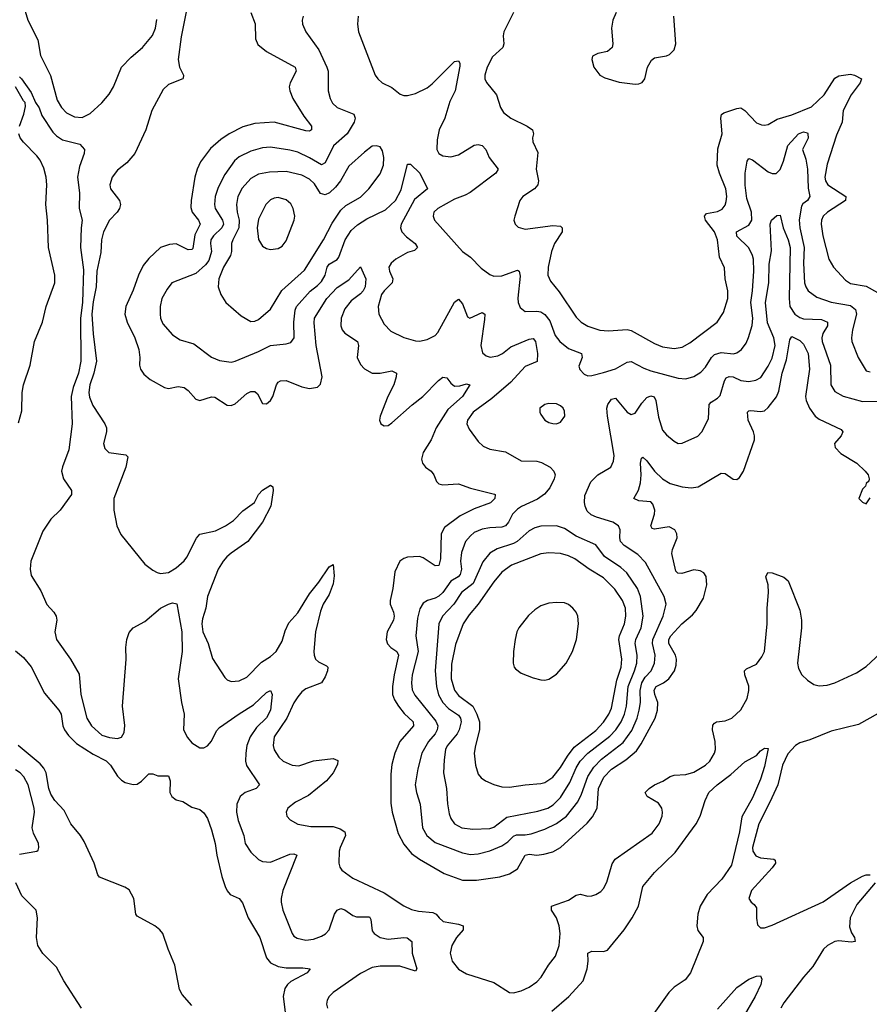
# Model space of a CAD drawing. Header units: inches. Extents: x 1550315 to 1685896, y 510706 to 640504.
# Tile 350 of 452: x 1631031 to 1635365, y 611870 to 616892. Entities that reach past the tile are written whole.
import ezdxf

# ---------------------------------------------------------------- set-up
doc = ezdxf.new("R2010")
doc.units = ezdxf.units.IN
doc.header["$MEASUREMENT"] = 0
doc.layers.add('B6631', color=7, linetype='Continuous')

msp = doc.modelspace()

# ---------------------------------------------------------------- linework, layer by layer
at = {"layer": 'B6631', "color": 5}
for points, elevation in [([(1631031.3, 617030), (1631072.7, 616890), (1631124.2, 616790), (1631137.4, 616710), (1631187.9, 616607.9), (1631222.7, 616482.7), (1631244, 616444), (1631270, 616417.1), (1631310, 616397.3), (1631350, 616394.1), (1631390, 616413.4), (1631450, 616469), (1631486.7, 616513.3), (1631510.3, 616550), (1631549.9, 616650.1), (1631599.4, 616700.6), (1631658.4, 616750), (1631707.9, 616812.1), (1631723.7, 616850), (1631730, 616894)], 580), ([(1631884.2, 616950), (1631855, 616805), (1631839.6, 616690), (1631845.9, 616650), (1631866.2, 616610), (1631865.1, 616594.9), (1631863.1, 616590), (1631790, 616561.8), (1631763.3, 616536.7), (1631704.8, 616430), (1631675, 616330), (1631617.8, 616210), (1631577, 616163), (1631530, 616124.2), (1631502.8, 616090), (1631491.4, 616050), (1631494.6, 616030), (1631540.4, 615970), (1631545.7, 615950), (1631540.2, 615930), (1631527.6, 615910), (1631490, 615869.8), (1631458.9, 615810), (1631449, 615770), (1631445.5, 615705.5), (1631425.1, 615610), (1631421.9, 615530), (1631406.4, 615453.6), (1631399.2, 615390), (1631405.5, 615290), (1631422.2, 615150), (1631409.3, 615090), (1631389.5, 615029.5), (1631384.2, 614990), (1631387.5, 614967.5), (1631404.1, 614924.1), (1631465.6, 614830), (1631473.8, 614810), (1631474.2, 614790), (1631458.9, 614730), (1631465.3, 614705.3), (1631485.3, 614685.3), (1631572.8, 614672.7), (1631582, 614662), (1631572.7, 614610), (1631511.9, 614450), (1631511, 614390), (1631526, 614310), (1631546.9, 614266.9), (1631670, 614115.3), (1631710, 614084.2), (1631732.4, 614072.4), (1631750, 614067.7), (1631790, 614072.4), (1631830, 614095.9), (1631870, 614131.5), (1631883.5, 614150), (1631932.6, 614247.4), (1631950, 614267.4), (1632030, 614284.1), (1632081.6, 614310), (1632121.7, 614338.3), (1632170, 614387.6), (1632229.7, 614430), (1632249.8, 614470.2), (1632270, 614493.1), (1632310, 614518), (1632322.8, 614510), (1632323.7, 614490), (1632311.6, 614410), (1632270.1, 614330), (1632195.2, 614230), (1632109.2, 614170.8), (1632088.3, 614151.7), (1632069.1, 614130), (1632044.3, 614090), (1631989.6, 613950), (1631980.9, 613890), (1631964.2, 613835.8), (1631961.1, 613810), (1631964.8, 613770), (1631991.8, 613710), (1632014, 613634), (1632077.3, 613537.3), (1632090, 613524.4), (1632110, 613515.8), (1632150, 613518.9), (1632190, 613538.3), (1632264.7, 613615.3), (1632310, 613644.3), (1632339.2, 613670), (1632370, 613722.8), (1632384.7, 613775.3), (1632404.4, 613815.6), (1632450, 613867.2), (1632510, 613963.2), (1632557.2, 614022.8), (1632610, 614100.9), (1632630, 614113.4), (1632634.8, 614054.8), (1632630, 614014), (1632610, 613961), (1632579.5, 613910), (1632565, 613875), (1632540.6, 613770), (1632530.9, 613670), (1632532.6, 613650), (1632540.7, 613630), (1632556.2, 613616.2), (1632596.7, 613596.7), (1632602.3, 613590), (1632600.7, 613570), (1632590, 613540.7), (1632570.8, 613509.2), (1632490, 613478.7), (1632470, 613463.5), (1632450, 613438.5), (1632430, 613408.2), (1632394, 613330), (1632330, 613233.3), (1632323.8, 613190), (1632330, 613168.2), (1632353.4, 613130), (1632375.8, 613110), (1632420.7, 613090), (1632454.4, 613085.6), (1632530, 613111.1), (1632630, 613123.1), (1632653.6, 613113.6), (1632653, 613093), (1632630.2, 613050), (1632596.2, 613010), (1632504.8, 612935.2), (1632438.9, 612901.1), (1632398.4, 612870), (1632390.4, 612850), (1632394.4, 612830), (1632410.4, 612810), (1632450, 612788), (1632517, 612777), (1632630, 612776.2), (1632665.5, 612765.5), (1632689, 612750), (1632693.2, 612730), (1632665.6, 612670), (1632661.1, 612650), (1632659, 612590), (1632664.2, 612570), (1632674.3, 612554.3), (1632730, 612512.2), (1632890, 612437.8), (1632990, 612372.7), (1633030, 612353.1), (1633064.7, 612344.7), (1633138, 612338), (1633155.9, 612330), (1633170.2, 612310), (1633191.7, 612291.7), (1633270, 612278.1), (1633293.4, 612270), (1633293, 612250), (1633260.2, 612210), (1633235.9, 612170), (1633226.9, 612130), (1633236.5, 612090), (1633269.5, 612049.5), (1633310, 612025.6), (1633450, 611980.2), (1633530.3, 611930.3), (1633550, 611928.9), (1633590, 611939.1), (1633630, 611957.3), (1633670, 611983.6), (1633692, 612008), (1633728.6, 612070), (1633765.2, 612114.8), (1633783.4, 612170), (1633788, 612230), (1633783.2, 612270), (1633769.2, 612310), (1633744.1, 612350), (1633744.2, 612370), (1633830, 612400.2), (1633870, 612426), (1633890, 612430.9), (1633930, 612421.8), (1633950, 612422.8), (1633970.8, 612429.2), (1633995.7, 612444.3), (1634010, 612460.4), (1634026.8, 612493.2), (1634053.3, 612586.7), (1634069, 612610), (1634257.6, 612742.4), (1634293.5, 612790), (1634308.6, 612830), (1634310.8, 612850), (1634306.6, 612870), (1634290, 612895.1), (1634231.5, 612930), (1634222.6, 612950), (1634241.4, 612970), (1634269.8, 612990), (1634312.6, 613007.4), (1634350, 613031), (1634370, 613037.7), (1634430, 613042.2), (1634470, 613053.8), (1634530, 613089.1), (1634552.1, 613110), (1634575, 613150), (1634580.3, 613170), (1634579.4, 613210), (1634565, 613270), (1634567.2, 613292.8), (1634575.5, 613304.5), (1634586, 613310), (1634630, 613315.8), (1634664.7, 613330), (1634710, 613372.6), (1634741.7, 613430), (1634751.2, 613470), (1634750, 613492), (1634729.8, 613550), (1634729, 613571), (1634739.5, 613580.5), (1634790, 613604.4), (1634817.7, 613642.3), (1634831.1, 613670), (1634845, 613810), (1634844.2, 613890), (1634851.5, 613970), (1634849.9, 614010), (1634837.5, 614050), (1634846.9, 614073.1), (1634870, 614070.7), (1634930, 614048.1), (1634951.6, 614030), (1635010, 613879.5), (1635019.4, 613830), (1635020.1, 613790), (1634998.6, 613610), (1635003.3, 613583.3), (1635020.7, 613550), (1635050, 613522.8), (1635081.8, 613501.8), (1635110, 613494), (1635150, 613496.8), (1635190, 613509.6), (1635299.4, 613560.6), (1635350, 613592.5), (1635420.6, 613659.4)], 580), ([(1632210.3, 616930), (1632232.2, 616872.2), (1632234.1, 616794.1), (1632245.9, 616765.9), (1632290.1, 616730.1), (1632436.5, 616650), (1632441.2, 616630), (1632411.1, 616570), (1632406, 616550), (1632409.2, 616530), (1632425.2, 616490), (1632480.8, 616400.8), (1632519.6, 616350), (1632519.5, 616330), (1632510, 616324.2), (1632490, 616326), (1632330, 616370.5), (1632230, 616362.7), (1632170, 616345.6), (1632098.9, 616310), (1632058, 616282), (1632004.6, 616235.4), (1631953.4, 616166.6), (1631936.5, 616130), (1631925.4, 616090), (1631905.3, 615970), (1631905, 615935), (1631911.3, 615910), (1631943.2, 615870), (1631951.7, 615850), (1631924.2, 615795.8), (1631914.4, 615725.6), (1631910, 615719.7), (1631890, 615718.3), (1631830, 615749.8), (1631794.5, 615745.5), (1631750.1, 615729.9), (1631690, 615674.2), (1631661.2, 615638.8), (1631636.6, 615590), (1631610, 615513), (1631572.5, 615430), (1631567.2, 615390), (1631578.8, 615350), (1631619.3, 615270), (1631638.2, 615210), (1631644.1, 615170), (1631642.3, 615130), (1631647.2, 615110), (1631664.1, 615084.1), (1631696.7, 615056.7), (1631770, 615016), (1631790, 615010.3), (1631838.9, 615021.1), (1631870, 615015.5), (1631890, 615000.2), (1631930, 614956.5), (1631950, 614950.1), (1632010, 614968.1), (1632026.1, 614966.1), (1632090, 614925.4), (1632110, 614923.8), (1632130, 614932.1), (1632190, 614985.5), (1632210, 614995.3), (1632230, 614995.3), (1632243.4, 614983.4), (1632270, 614934), (1632290, 614933), (1632311.2, 614950), (1632322, 614970), (1632340.4, 615030), (1632350, 615043.7), (1632360.9, 615050), (1632390, 615051.8), (1632470, 615020.3), (1632510, 615011.8), (1632550, 615017.6), (1632566.3, 615033.7), (1632574.3, 615070), (1632543.8, 615230), (1632533.2, 615346.8), (1632535.3, 615370), (1632597.9, 615470), (1632650, 615526.4), (1632710, 615566), (1632770, 615631.3), (1632797, 615570), (1632793.7, 615530), (1632784, 615510), (1632770, 615494.7), (1632722.2, 615457.8), (1632690, 615418.2), (1632670.6, 615370), (1632668.7, 615330), (1632676.6, 615310), (1632690, 615292.9), (1632754.2, 615250), (1632759.4, 615230), (1632752.4, 615170), (1632770, 615132.8), (1632790, 615112.2), (1632830, 615089.4), (1632870, 615088.8), (1632930, 615101.5), (1632953.2, 615090), (1632952.4, 615070), (1632939.8, 615030), (1632909.3, 614970), (1632870.3, 614870), (1632866.3, 614850), (1632874, 614830), (1632890, 614820.4), (1632910, 614823.1), (1632930, 614836.5), (1633032.4, 614927.6), (1633088.3, 614970), (1633167.8, 615052.2), (1633190, 615068.9), (1633210, 615064.9), (1633230, 615038), (1633250, 615023.2), (1633275.7, 615024.3), (1633310, 615035.3), (1633326.8, 615030), (1633289.3, 614970), (1633215.7, 614904.4), (1633155.1, 614810), (1633130.7, 614749.3), (1633090, 614684.5), (1633081.6, 614650), (1633085.3, 614630), (1633101.6, 614610), (1633130.4, 614590), (1633143.7, 614570), (1633156.7, 614536.7), (1633170, 614524.4), (1633190, 614518.9), (1633270, 614524.1), (1633330, 614502.5), (1633452.6, 614472.6), (1633456.3, 614470), (1633455.6, 614450), (1633432.7, 614427.3), (1633350, 614397.9), (1633278.6, 614361.4), (1633198.4, 614301.6), (1633181.3, 614270), (1633178.3, 614141.7), (1633170, 614108.4), (1633150, 614106), (1633090, 614146.8), (1633070, 614153.8), (1633010.2, 614149.8), (1632990, 614144.2), (1632970.5, 614130), (1632944.8, 614075.2), (1632934.7, 613990), (1632920.6, 613930), (1632920.2, 613910), (1632938, 613870), (1632941.9, 613850), (1632938.3, 613830), (1632905.6, 613770), (1632901.1, 613730), (1632907.9, 613707.9), (1632923.6, 613690), (1632954.2, 613670), (1632963.5, 613650), (1632940.8, 613550), (1632932.8, 613490), (1632933.5, 613450), (1632942.7, 613422.7), (1632962.9, 613390), (1632992.9, 613352.9), (1633038.1, 613310), (1633040.5, 613290), (1632970.8, 613210), (1632944.1, 613150), (1632930, 613092.7), (1632923.6, 613043.6), (1632924.9, 612895.1), (1632931, 612849), (1632961.5, 612741.5), (1632990, 612686.2), (1633030, 612638.6), (1633070, 612610.1), (1633196.4, 612536.4), (1633290, 612503.5), (1633362, 612502), (1633480.2, 612519.8), (1633530, 612535.3), (1633570, 612561.5), (1633610, 612630.1), (1633630, 612635.3), (1633670, 612630.1), (1633705.2, 612634.8), (1633750, 612647.3), (1633790, 612668.7), (1633925.7, 612794.4), (1633953.9, 612826.1), (1633977.8, 612870), (1633984.2, 612970), (1634011.2, 613028.8), (1634050, 613069.6), (1634123.4, 613116.6), (1634176.8, 613163.2), (1634201.4, 613198.6), (1634272.5, 613330), (1634284.3, 613370), (1634285.9, 613410), (1634270.9, 613450), (1634267.7, 613472.3), (1634278.1, 613490), (1634316, 613510), (1634342, 613530), (1634371.4, 613570), (1634380.8, 613599.2), (1634381.6, 613630), (1634376.8, 613650), (1634342, 613710), (1634341.9, 613730), (1634353.1, 613750), (1634409.6, 613810.4), (1634463.6, 613856.4), (1634482.1, 613877.9), (1634518.7, 613941.3), (1634536.2, 614010), (1634532.4, 614052.4), (1634521.3, 614070), (1634501.7, 614081.7), (1634470, 614085.6), (1634408.1, 614068.1), (1634388.9, 614068.9), (1634379.1, 614079.1), (1634358.4, 614170), (1634360.8, 614190), (1634384.4, 614250), (1634383.5, 614270), (1634372.8, 614290), (1634345, 614305), (1634270, 614292.8), (1634257.5, 614297.5), (1634250.9, 614310), (1634269.9, 614370), (1634271.2, 614390), (1634261, 614421), (1634250, 614433.6), (1634190, 614437.6), (1634163.6, 614450), (1634187, 614493), (1634198.6, 614530), (1634202.2, 614570), (1634198.6, 614630), (1634203.5, 614656.5), (1634210, 614661.3), (1634230, 614642.4), (1634269.7, 614589.7), (1634311, 614550), (1634350, 614527.2), (1634410, 614508.9), (1634456.4, 614503.6), (1634491.4, 614508.6), (1634610, 614579), (1634630, 614578), (1634670, 614548.5), (1634690, 614547), (1634703.3, 614556.7), (1634724.2, 614590), (1634779.4, 614750), (1634779.8, 614770), (1634774.1, 614790), (1634747.4, 614850), (1634744.5, 614890), (1634750, 614896.9), (1634761.1, 614898.9), (1634810, 614893.4), (1634830, 614897.2), (1634850, 614913.8), (1634891.3, 614968.7), (1634903, 614997), (1634920.4, 615090), (1634942.8, 615157.2), (1634960.2, 615259.8), (1634970, 615276.1), (1635010, 615255.6), (1635030, 615238), (1635053.8, 615190), (1635059.9, 615110), (1635040.1, 614970), (1635043.3, 614950), (1635060.4, 614910), (1635089.6, 614869.6), (1635110, 614854.2), (1635221.1, 614801.1), (1635230.3, 614790), (1635220.9, 614770), (1635188.4, 614730), (1635190.4, 614710), (1635220.2, 614680.2), (1635302.4, 614630), (1635344.9, 614590), (1635358.8, 614570), (1635364.7, 614550), (1635362, 614538), (1635350, 614526), (1635346.4, 614513.6), (1635330, 614498), (1635312, 614450), (1635330, 614432), (1635350, 614422), (1635370, 614454)], 620), ([(1633550.5, 616929.5), (1633501.5, 616830), (1633497.7, 616810), (1633500.9, 616770), (1633495.2, 616750), (1633443, 616703), (1633416.6, 616650), (1633403.9, 616610), (1633404.4, 616590), (1633412.8, 616572.8), (1633463.9, 616510), (1633484, 616444), (1633499.1, 616419.1), (1633537.4, 616390), (1633620.3, 616350), (1633647.6, 616330), (1633652.8, 616310), (1633647.8, 616290), (1633648.9, 616270), (1633674.4, 616214.4), (1633665.7, 616130), (1633678.2, 616070), (1633674.9, 616050), (1633656.5, 616030), (1633597.6, 615990), (1633583.1, 615970), (1633556.4, 615890), (1633552.7, 615870), (1633558, 615850), (1633574.7, 615834.7), (1633610, 615824.4), (1633750, 615843), (1633790, 615838.6), (1633798.6, 615830), (1633798.6, 615810), (1633759.8, 615750), (1633743.2, 615710), (1633726.8, 615630), (1633724.6, 615590), (1633738.1, 615558.1), (1633783.8, 615503.8), (1633870, 615374.3), (1633894.6, 615350), (1633929, 615329), (1633990, 615307.8), (1634035.1, 615304.9), (1634130, 615312.1), (1634150, 615307.2), (1634270, 615240.6), (1634310, 615223.2), (1634370, 615214.5), (1634410, 615221.1), (1634450, 615244.2), (1634588.6, 615350), (1634621.3, 615398.7), (1634643.7, 615470), (1634643.4, 615510), (1634630.7, 615570), (1634627, 615627), (1634601.5, 615681.5), (1634590.5, 615770), (1634574.8, 615810), (1634529.9, 615870), (1634524, 615890), (1634535.5, 615904.5), (1634590, 615914.8), (1634614.4, 615925.6), (1634630, 615945.7), (1634635.6, 615964.4), (1634638.2, 615990), (1634634.1, 616030), (1634600.2, 616110), (1634589, 616150), (1634593.3, 616233.3), (1634614.7, 616310), (1634607.1, 616390), (1634611.6, 616408.4), (1634623.1, 616416.9), (1634690, 616440.2), (1634710, 616442.4), (1634730, 616429), (1634790, 616366.5), (1634815.6, 616355.6), (1634830, 616353.8), (1634850, 616358.5), (1634894.5, 616385.5), (1634970, 616406.7), (1635070, 616447.3), (1635134.2, 616510), (1635190, 616595), (1635210, 616606.7), (1635270, 616614.3), (1635290, 616609.2), (1635325.3, 616590), (1635319.3, 616570), (1635272.2, 616510), (1635232.7, 616430), (1635226.2, 616370), (1635197.1, 616302.9), (1635150, 616156.2), (1635138.5, 616090), (1635142.5, 616070), (1635154, 616050), (1635246.2, 615990), (1635243.8, 615970), (1635152.3, 615910), (1635130, 615890.7), (1635121.3, 615870), (1635120.5, 615850), (1635127.6, 615790), (1635159.4, 615670), (1635183.2, 615630), (1635243, 615563), (1635270, 615546.8), (1635350, 615532.3), (1635450, 615477.8)], 680), ([(1634074, 616930), (1634056.9, 616890), (1634050.2, 616850), (1634057.6, 616770), (1634053, 616750), (1634030.3, 616729.7), (1633979.9, 616720.1), (1633953.7, 616706.3), (1633950.6, 616690), (1633960.5, 616650), (1633990.8, 616610), (1634016.7, 616596.7), (1634090, 616574.4), (1634170, 616563), (1634190, 616565.5), (1634207.3, 616572.7), (1634220.9, 616590), (1634233.3, 616650), (1634253.7, 616686.3), (1634270, 616697.6), (1634330, 616707.7), (1634345.7, 616714.3), (1634370, 616738), (1634378, 616770), (1634368.4, 616910)], 720), ([(1632476.5, 616910), (1632471.8, 616890), (1632474.6, 616870), (1632490.2, 616830.2), (1632557.9, 616737.9), (1632598.5, 616650), (1632604.6, 616630), (1632604.7, 616530), (1632614.7, 616490), (1632627.5, 616467.5), (1632650, 616444.9), (1632736, 616410), (1632742.2, 616390), (1632736.6, 616370), (1632702.5, 616310), (1632631.8, 616248.2), (1632590, 616161.8), (1632570, 616152.9), (1632510, 616188.2), (1632450, 616216.5), (1632410, 616227), (1632310, 616242.3), (1632270, 616239.5), (1632210, 616222.3), (1632150, 616192.2), (1632126.9, 616173.1), (1632076.9, 616103.1), (1632044.2, 616035.7), (1632027.8, 615990), (1632024.1, 615950), (1632028.3, 615930), (1632066.5, 615870), (1632071.3, 615850), (1632061.5, 615830), (1632019.3, 615790), (1632006.3, 615770), (1632004.1, 615750), (1632010.1, 615710), (1631995.3, 615664.7), (1631978.5, 615641.5), (1631930, 615598.1), (1631807.4, 615550), (1631782.9, 615517.1), (1631756.9, 615470), (1631747.2, 615430), (1631746.9, 615390), (1631749.1, 615370), (1631761.1, 615341.1), (1631810, 615284.4), (1631850, 615259.6), (1631919, 615239), (1632010.2, 615170.2), (1632050, 615153.4), (1632110, 615145.4), (1632130, 615150.2), (1632250, 615199.7), (1632310, 615231), (1632390, 615239.7), (1632413.7, 615246.3), (1632431.7, 615270), (1632429.2, 615349.2), (1632435.7, 615410), (1632442.9, 615430), (1632512.2, 615507.8), (1632550, 615536.1), (1632570, 615557.2), (1632589.4, 615590), (1632600.4, 615630), (1632610, 615645.8), (1632650, 615668.7), (1632659.3, 615680.7), (1632691.7, 615770), (1632722.3, 615817.7), (1632753.9, 615846.1), (1632802.6, 615877.4), (1632897.7, 615922.3), (1632948.1, 615970), (1632976.3, 616023.7), (1633010, 616154.8), (1633024.8, 616155.2), (1633072.4, 616110), (1633112.2, 616030), (1633045.1, 615974.9), (1632977.4, 615850), (1632973.8, 615830), (1632980.6, 615810), (1633004.6, 615784.6), (1633048.9, 615750), (1633060.3, 615730), (1633045.8, 615714.2), (1633010, 615704.2), (1632950, 615670.7), (1632926, 615650), (1632914.2, 615630), (1632916.9, 615610), (1632934.2, 615570), (1632931.4, 615550), (1632890.2, 615510), (1632876.9, 615490), (1632859.1, 615430), (1632864, 615390), (1632890, 615339.5), (1632923.8, 615303.8), (1632990, 615271.3), (1633050, 615253.4), (1633070, 615252.2), (1633110, 615260.7), (1633150, 615280.7), (1633164.1, 615295.9), (1633250, 615452.2), (1633270, 615466), (1633290, 615443), (1633316.2, 615376.2), (1633326.8, 615370), (1633390, 615399.6), (1633403.1, 615390), (1633403, 615363), (1633383.6, 615230), (1633392.6, 615192.6), (1633410, 615177.4), (1633431.4, 615171.4), (1633470, 615178), (1633494.2, 615190), (1633536.7, 615223.3), (1633630, 615263), (1633650, 615265.5), (1633662.6, 615250), (1633672.9, 615190), (1633670.9, 615149.1), (1633610, 615122.6), (1633537, 615043), (1633439.5, 614960.5), (1633343.9, 614890), (1633315.8, 614850), (1633312.8, 614830), (1633323.4, 614803.4), (1633370, 614740.5), (1633396.1, 614716.1), (1633430, 614701.5), (1633510, 614687.2), (1633590, 614642.8), (1633670, 614639.7), (1633693.4, 614633.4), (1633736.5, 614610), (1633756.5, 614590), (1633762.6, 614570), (1633758, 614550), (1633735.5, 614504.5), (1633708.5, 614471.5), (1633673.1, 614446.9), (1633591, 614409), (1633570, 614395), (1633544.8, 614370), (1633524.5, 614330), (1633509.2, 614310.8), (1633490, 614304.5), (1633430, 614300.9), (1633390, 614293.3), (1633350, 614275.9), (1633330, 614260.2), (1633306, 614230), (1633285.4, 614174.6), (1633280.4, 614130), (1633285.5, 614090), (1633278.5, 614061.5), (1633268.5, 614050), (1633230, 614028.2), (1633190, 613971.2), (1633170, 613952.3), (1633150, 613941.1), (1633110.8, 613929.3), (1633090, 613916), (1633072.4, 613887.6), (1633060.5, 613839.5), (1633051.3, 613750), (1633064.3, 613670), (1633033.2, 613550), (1633029.6, 613510), (1633033.2, 613473.2), (1633046.4, 613446.4), (1633154.3, 613314.4), (1633163.8, 613290), (1633160.8, 613270), (1633150.1, 613250), (1633116.6, 613210), (1633082.2, 613150), (1633061.6, 613070), (1633048.9, 612988.9), (1633055, 612950), (1633073.6, 612890), (1633086.7, 612770), (1633108.1, 612730), (1633150, 612695.8), (1633290, 612641.5), (1633330, 612634.6), (1633370, 612637), (1633430, 612653), (1633490, 612678.8), (1633521.4, 612698.6), (1633550, 612728.1), (1633565.4, 612734.6), (1633610, 612734), (1633641.1, 612738.9), (1633710, 612763.3), (1633770, 612791.1), (1633821.3, 612830), (1633878, 612902), (1633897.9, 612942.1), (1633929.1, 613030.9), (1633960.2, 613079.8), (1633999.8, 613119.8), (1634110, 613205.5), (1634153.3, 613266.7), (1634181.3, 613330), (1634191.8, 613370), (1634197.6, 613410), (1634196.5, 613470), (1634204.9, 613510), (1634222, 613538), (1634253.1, 613570), (1634269.9, 613610), (1634272.6, 613650), (1634259.9, 613710), (1634260.7, 613730), (1634314.1, 613850), (1634329.1, 613910), (1634319.3, 613950), (1634223.7, 614123.7), (1634184.6, 614164.6), (1634114, 614210), (1634096.5, 614230), (1634092.6, 614250), (1634095, 614290), (1634086.6, 614310), (1634056.9, 614330), (1633974.3, 614354.3), (1633946.9, 614366.9), (1633926.1, 614386.1), (1633915.7, 614410), (1633912.3, 614430), (1633914.9, 614465.1), (1633945.3, 614534.7), (1633980.7, 614570), (1634047, 614610), (1634060, 614639.9), (1634063.8, 614670), (1634029.2, 614870.7), (1634027.1, 614910), (1634030.6, 614929.4), (1634050, 614957.3), (1634070, 614961.7), (1634129.2, 614890), (1634150, 614879.2), (1634170, 614884.7), (1634204, 614936), (1634230, 614964.3), (1634250, 614973.4), (1634268.3, 614968.3), (1634276.3, 614950), (1634290, 614864), (1634310, 614798), (1634330, 614774), (1634370, 614743), (1634390, 614730.6), (1634410, 614733), (1634490, 614768.4), (1634511.5, 614790), (1634544.2, 614855.8), (1634548.9, 614930), (1634558.1, 614941.9), (1634590, 614961.2), (1634603.9, 614976.1), (1634625.8, 615050), (1634635.3, 615064.7), (1634650, 615072.6), (1634669.9, 615070.1), (1634710, 615052.3), (1634750, 615046.7), (1634786.2, 615053.9), (1634812.2, 615067.8), (1634850, 615125.2), (1634870, 615165.8), (1634885.4, 615230), (1634878.5, 615270), (1634846.4, 615346.4), (1634835.2, 615450), (1634853.3, 615550), (1634854.1, 615645.9), (1634866.3, 615713.7), (1634859.3, 615850), (1634866.6, 615870), (1634893.4, 615893.4), (1634910, 615894.8), (1634925.5, 615830), (1634951.5, 615770), (1634961.4, 615730), (1634956, 615470), (1634960.6, 615430), (1634986.1, 615390), (1635010, 615372.6), (1635030, 615366.4), (1635122.2, 615362.2), (1635152.4, 615350), (1635151.7, 615330), (1635128.2, 615291.8), (1635123.1, 615270), (1635125.5, 615250), (1635167.5, 615130), (1635169.3, 615030), (1635190, 614996), (1635231.5, 614971.5), (1635330, 614944), (1635452.9, 614947.1)], 640), ([(1632758.3, 616910), (1632754, 616870), (1632759.6, 616830), (1632844.6, 616610), (1632858, 616590), (1632880.4, 616570), (1632930, 616546.5), (1632972.4, 616512.4), (1632990, 616505.3), (1633010, 616505.2), (1633050, 616516.2), (1633110, 616544.6), (1633135.5, 616564.5), (1633250, 616678.7), (1633270, 616682), (1633276, 616670), (1633275.6, 616655.6), (1633253, 616530), (1633224.7, 616475.3), (1633199.3, 616390), (1633170.2, 616330), (1633160, 616280), (1633159.2, 616230), (1633169.1, 616210), (1633190, 616198), (1633230, 616193.5), (1633270, 616203.5), (1633350, 616252), (1633370, 616255.2), (1633390, 616250.3), (1633408.8, 616230), (1633426.7, 616190), (1633472, 616130), (1633460.3, 616110), (1633328.5, 616011.5), (1633303, 615997), (1633250, 615977.4), (1633164.9, 615930), (1633144, 615910), (1633139.6, 615890), (1633147.8, 615870), (1633290, 615710.3), (1633330, 615681.1), (1633384.7, 615624.7), (1633430, 615592.9), (1633450, 615584.8), (1633490, 615585), (1633570, 615614.2), (1633578.4, 615610), (1633583.8, 615583.8), (1633571.8, 615471.8), (1633574.2, 615450), (1633584.8, 615424.8), (1633610, 615404), (1633670, 615406.4), (1633690, 615402.3), (1633710, 615388.6), (1633736, 615356), (1633762.1, 615282.1), (1633786, 615250), (1633830, 615215.5), (1633897, 615190), (1633900.8, 615170), (1633884.2, 615124.2), (1633888.1, 615108.1), (1633910, 615084.4), (1633930, 615076.4), (1633950, 615077.6), (1634010, 615092.2), (1634070, 615111.9), (1634130, 615145.8), (1634150, 615148.4), (1634214.2, 615114.2), (1634250, 615100.7), (1634390, 615063.9), (1634430, 615061.2), (1634470, 615072.2), (1634506, 615094), (1634530, 615119.1), (1634560.2, 615170), (1634575.1, 615184.9), (1634610, 615194.5), (1634672, 615188), (1634690, 615193.6), (1634713.7, 615210), (1634737.3, 615242.7), (1634749.2, 615270.8), (1634767.1, 615332.9), (1634771.2, 615370), (1634760.4, 615450), (1634769.9, 615509.9), (1634776.9, 615610), (1634773.7, 615670), (1634769, 615690), (1634750, 615728.9), (1634690, 615788), (1634687, 615810), (1634750, 615845), (1634766.5, 615870), (1634764.5, 615910), (1634741.1, 615981.1), (1634731.2, 616048.8), (1634732.3, 616110), (1634742.2, 616170), (1634750, 616183.8), (1634770, 616178), (1634850, 616117.1), (1634870, 616108.2), (1634890, 616108.2), (1634910, 616129), (1634927.3, 616170), (1634950, 616251.4), (1635003.5, 616310), (1635030, 616321.2), (1635050, 616314.7), (1635052.4, 616310), (1635052.5, 616287.5), (1635025.2, 616230), (1635040.7, 616180.7), (1635050.1, 616130.1), (1635053.4, 616033.4), (1635061.7, 615990), (1635050.3, 615970), (1635026.4, 615953.6), (1635018.5, 615941.5), (1635008.2, 615871.8), (1635010.1, 615830), (1635033.7, 615730), (1635029.7, 615650), (1635034.8, 615550), (1635040.6, 615530), (1635053.6, 615510), (1635097.7, 615477.7), (1635171.4, 615451.4), (1635270, 615433.8), (1635294.5, 615414.5), (1635299.3, 615390), (1635279.3, 615310), (1635274.4, 615270), (1635276.5, 615250), (1635307.6, 615170), (1635350, 615102), (1635370, 615096.5)], 660), ([(1631030, 616601), (1631041, 616590), (1631090, 616521), (1631112.4, 616470), (1631130, 616442.8), (1631143.7, 616403.7), (1631199.4, 616319.4), (1631219.5, 616299.5), (1631250, 616280.3), (1631337.6, 616257.6), (1631361, 616230), (1631360.7, 616210), (1631336.2, 616143.8), (1631325.4, 616090), (1631335.5, 616010), (1631335.1, 615930), (1631350.2, 615870), (1631344.5, 615830), (1631341.2, 615730), (1631357, 615617), (1631351.7, 615450), (1631342, 615370), (1631342.6, 615150), (1631331.6, 615090), (1631304.3, 615015.7), (1631293.5, 614970), (1631298, 614830), (1631281.9, 614698.1), (1631248.8, 614611.2), (1631245.2, 614590), (1631253.9, 614550), (1631295.3, 614490), (1631294.9, 614470), (1631237, 614390), (1631190, 614344.6), (1631150, 614282.8), (1631087.6, 614130), (1631083.8, 614090), (1631090, 614056.4), (1631138.3, 613978.3), (1631169.6, 613909.6), (1631205.5, 613870), (1631217.2, 613850), (1631220.2, 613830), (1631211.1, 613770), (1631219.7, 613730), (1631290.2, 613630), (1631333.8, 613553.8), (1631342.6, 613450), (1631373, 613330), (1631397.1, 613290), (1631450, 613242.7), (1631490, 613230.1), (1631530, 613225.5), (1631550, 613231.6), (1631564.4, 613255.6), (1631567.8, 613292.2), (1631555.7, 613390), (1631574.8, 613630), (1631572.4, 613690), (1631577.7, 613730), (1631590, 613766.8), (1631610, 613790.7), (1631670, 613822), (1631749.7, 613890), (1631790, 613911.6), (1631810, 613917.1), (1631832.3, 613912.3), (1631858.1, 613770), (1631859.4, 613670), (1631839.5, 613530), (1631856.3, 613410), (1631870.1, 613350), (1631866.4, 613270), (1631886.5, 613230), (1631910, 613203.9), (1631950, 613178.2), (1631970, 613177.6), (1631990, 613188.1), (1632010, 613211.8), (1632035.4, 613264.6), (1632050, 613281.1), (1632150, 613352.2), (1632223.1, 613396.9), (1632290, 613460.3), (1632310.5, 613470), (1632319, 613450), (1632310, 613369.7), (1632290, 613331.7), (1632238.6, 613281.4), (1632206.2, 613233.8), (1632189.6, 613190), (1632184.2, 613150), (1632182.3, 613110), (1632187.4, 613087.4), (1632254.3, 612990), (1632238, 612970), (1632181.1, 612950), (1632155.5, 612930), (1632139, 612890), (1632137.4, 612850), (1632146.4, 612806.4), (1632174, 612730), (1632181.8, 612690), (1632210, 612645.7), (1632248.8, 612608.8), (1632270, 612597.5), (1632310, 612593.9), (1632410, 612635), (1632430, 612637.2), (1632444.4, 612630), (1632373.4, 612450), (1632365, 612410), (1632364.7, 612390), (1632374, 612350), (1632420.3, 612230), (1632430, 612217), (1632446.3, 612206.3), (1632490, 612197.6), (1632530, 612202.4), (1632570, 612217.3), (1632590.5, 612229.5), (1632609.7, 612250), (1632636.8, 612330), (1632650, 612350.3), (1632670, 612358.5), (1632690, 612351.2), (1632730, 612321.8), (1632750, 612315.3), (1632815, 612315), (1632823, 612303), (1632830, 612243.8), (1632838.9, 612230), (1632870, 612211.1), (1632910, 612201.9), (1632990, 612210.1), (1633008.1, 612208.1), (1633031.7, 612190), (1633033.5, 612130), (1633057, 612050), (1633050, 612038), (1632970, 612063.7), (1632870, 612063.9), (1632830, 612056.8), (1632770, 612027), (1632630.4, 611930), (1632610.4, 611910), (1632599.5, 611890), (1632596.4, 611870), (1632601.6, 611850)], 560), ([(1631029.6, 616350), (1631052.3, 616410), (1631060.9, 616450), (1631059.3, 616470), (1631050, 616479.3), (1631009.7, 616550)], 560), ([(1631024.6, 614835.4), (1631042.5, 614897.5), (1631044.1, 614990), (1631049.9, 615030), (1631084.6, 615130), (1631107.1, 615250), (1631146.8, 615350), (1631166.2, 615430), (1631210.7, 615550), (1631209.8, 615590), (1631178.6, 615730), (1631173.8, 615870), (1631164.7, 615950), (1631169.9, 616049.9), (1631166.7, 616090), (1631154.3, 616134.3), (1631135.7, 616175.7), (1631118.7, 616198.7), (1631050, 616268), (1631034, 616290), (1631026.2, 616310)], 560), ([(1631010, 613672), (1631050, 613638), (1631090, 613590.8), (1631156.9, 613456.9), (1631230, 613370.4), (1631242, 613350), (1631251.4, 613290), (1631259, 613270), (1631280.1, 613240.1), (1631320.2, 613200.2), (1631406, 613146), (1631472.3, 613112.3), (1631494.3, 613090), (1631530, 613033.2), (1631550, 613012.9), (1631570, 613000.7), (1631610, 612990.2), (1631630, 612992.9), (1631652.2, 613007.7), (1631690, 613046), (1631710, 613046), (1631735.3, 613035.3), (1631790, 613034.8), (1631798, 613010), (1631796.3, 612950), (1631806.8, 612930), (1631830, 612913.4), (1631863.8, 612903.8), (1631910, 612876), (1631950, 612862.8), (1631970, 612846.8), (1631990, 612817.3), (1632010, 612759.1), (1632028.4, 612690), (1632036.6, 612630), (1632062.2, 612522.2), (1632078.7, 612470), (1632089.1, 612449.1), (1632105.5, 612430), (1632150.8, 612410), (1632167.7, 612387.7), (1632197.1, 612310), (1632256.6, 612210), (1632290, 612105.8), (1632310, 612081.4), (1632350, 612062.6), (1632390, 612055.8), (1632476.1, 612056.1), (1632512.7, 612050), (1632497.6, 612030), (1632414.4, 611985.6), (1632396.9, 611970), (1632384.2, 611950), (1632375.8, 611910), (1632385.9, 611830)], 540), ([(1635410, 613353.6), (1635310, 613297.6), (1635170, 613263.2), (1635061.2, 613218.8), (1635010, 613202.9), (1634988, 613190), (1634950, 613148), (1634922.9, 613090), (1634897.9, 612990), (1634858.6, 612901.4), (1634801.2, 612790), (1634769.6, 612670), (1634770.9, 612650), (1634786.6, 612626.6), (1634810, 612616.4), (1634878.8, 612610), (1634884.7, 612604.7), (1634886.5, 612590), (1634870, 612565.6), (1634763.7, 612450), (1634750.4, 612410), (1634762, 612390), (1634778.4, 612378.4), (1634790, 612361), (1634789.1, 612309.1), (1634794.9, 612274.9), (1634810, 612260.4), (1634830, 612260.3), (1634870, 612273.6), (1635130, 612391.7), (1635270, 612489.3), (1635330, 612523.2), (1635350, 612530.3), (1635370.4, 612530.4)], 580), ([(1631910, 611864.2), (1631860.4, 611920.3), (1631845.8, 611945.8), (1631823.2, 612070), (1631788.4, 612150), (1631760.7, 612230), (1631745.3, 612250), (1631719.7, 612270), (1631630, 612318.9), (1631623.7, 612330), (1631613.1, 612410), (1631590, 612452.7), (1631567.6, 612467.6), (1631437.8, 612517.8), (1631429.8, 612529.8), (1631410.6, 612590), (1631359.5, 612699.5), (1631341.4, 612730), (1631291.6, 612790), (1631258.7, 612858.7), (1631210, 612908.7), (1631190, 612941.7), (1631179.9, 612970), (1631166.6, 613050), (1631154.7, 613074.7), (1631136.3, 613096.3), (1631023.5, 613190)], 540), ([(1633744.9, 611835.1), (1633832.8, 611910), (1633904.8, 611990), (1633925.5, 612050), (1633930.8, 612090), (1633930, 612130.6), (1633950, 612140.3), (1634010, 612138.4), (1634030, 612146.2), (1634115.4, 612250), (1634155.3, 612310), (1634187.8, 612370), (1634210, 612470.3), (1634270, 612541.8), (1634375.5, 612644.5), (1634481.5, 612790), (1634503.1, 612830), (1634527.2, 612910), (1634545.8, 612950), (1634589.8, 612990), (1634658.7, 613041.3), (1634730, 613106.7), (1634790, 613139.3), (1634810, 613163.1), (1634830, 613177), (1634850, 613174), (1634830, 613082), (1634810, 613018.9), (1634770, 612922.3), (1634714.5, 612825.5), (1634702.4, 612750), (1634661.4, 612578.6), (1634612.8, 612507.2), (1634538.8, 612430), (1634501.6, 612370), (1634491.1, 612330), (1634485.3, 612270), (1634490, 612246.7), (1634518, 612210), (1634517.3, 612190), (1634452.5, 612030), (1634425.1, 611994.9), (1634370, 611957.7), (1634341.9, 611930), (1634142.3, 611650)], 560), ([(1631030, 612635.8), (1631118, 612650), (1631124.7, 612655.3), (1631129.2, 612670), (1631126.6, 612690), (1631102.3, 612742.3), (1631095.4, 612770), (1631106.2, 612850), (1631105, 612870), (1631074.9, 612990), (1631053, 613030), (1631033.8, 613050), (1631010, 613066)], 560), ([(1631345.6, 611850), (1631256, 611990), (1631218.6, 612058.6), (1631150, 612129), (1631123.7, 612170), (1631116.2, 612210), (1631122, 612310), (1631115.1, 612350), (1631042.2, 612422.2), (1631012, 612490)], 560), ([(1635395.3, 612490), (1635301.4, 612378.6), (1635268.3, 612310), (1635264.1, 612264.1), (1635274.8, 612234.8), (1635290.3, 612210), (1635293.4, 612190), (1635273.4, 612186.6), (1635210, 612193.6), (1635190, 612189.9), (1635152.6, 612170), (1635131.1, 612150), (1635077.7, 612062.3), (1635030, 612008), (1634930, 611877), (1634914.4, 611850)], 580), ([(1634590, 611844), (1634690, 611955.8), (1634750, 611997.1), (1634790, 612013), (1634810, 612014), (1634817.1, 611997.1), (1634811.7, 611970), (1634783.2, 611910), (1634719.7, 611800.3)], 560)]:
    msp.add_lwpolyline(points, dxfattribs=dict(at, elevation=elevation))
for points, elevation in [([(1632850, 616249.7), (1632830, 616246.9), (1632790, 616216.9), (1632710, 616145.1), (1632666.8, 616070), (1632642.3, 616037.7), (1632611.6, 616008.4), (1632590, 615998.2), (1632566, 616006), (1632535.1, 616055.1), (1632510, 616079.5), (1632470, 616099), (1632390, 616117.6), (1632305.3, 616114.7), (1632250, 616104.3), (1632210, 616082.7), (1632166.5, 616033.5), (1632144.7, 615990), (1632137.8, 615950), (1632140.6, 615910), (1632150.1, 615869.9), (1632149.7, 615830), (1632118.4, 615770), (1632112.4, 615750), (1632112.3, 615710), (1632106.8, 615690), (1632070.1, 615630), (1632046.8, 615570), (1632044.4, 615530), (1632057, 615490), (1632083.1, 615450), (1632161.1, 615381.1), (1632210, 615353.4), (1632230, 615354.9), (1632250, 615362.8), (1632310, 615415.8), (1632368.6, 615511.4), (1632484.8, 615615.2), (1632581.7, 615770), (1632625.5, 615854.5), (1632670, 615921.5), (1632695.6, 615944.4), (1632770, 615987.9), (1632812.6, 616030), (1632870, 616106.4), (1632887.1, 616150), (1632889.1, 616190), (1632882.7, 616222.7), (1632870, 616244)], 660), ([(1632350, 615985.3), (1632330, 615982.7), (1632310, 615973.5), (1632286.7, 615950), (1632250, 615874.5), (1632242.8, 615830), (1632250, 615770.8), (1632270, 615738), (1632290, 615725.5), (1632310, 615720.4), (1632350, 615725.3), (1632370, 615736.4), (1632390, 615764.9), (1632430.9, 615870), (1632434.5, 615890), (1632426.9, 615930), (1632413.8, 615953.8), (1632390, 615974.2)], 680), ([(1633730, 614934.3), (1633710, 614929.4), (1633684.9, 614910), (1633684.9, 614890), (1633690, 614878), (1633710.8, 614850), (1633730, 614838), (1633750, 614833), (1633770, 614830.7), (1633790, 614838.8), (1633811.8, 614870), (1633810, 614895.3), (1633803.7, 614910), (1633790, 614922), (1633770, 614932.8)], 660), ([(1633770, 614310.7), (1633690, 614308.4), (1633659.7, 614300.3), (1633630, 614284.9), (1633568.8, 614231.2), (1633550, 614221.1), (1633466.1, 614193.9), (1633428.8, 614171.2), (1633392.9, 614127.1), (1633344.4, 614015.6), (1633285, 613970), (1633246, 613910), (1633187.2, 613850), (1633169.5, 613810), (1633150.1, 613570.1), (1633156.8, 613490), (1633168.4, 613448.4), (1633190.1, 613410), (1633219.3, 613379.3), (1633270, 613345.2), (1633280.4, 613330), (1633282.9, 613310), (1633273.4, 613270), (1633263, 613250), (1633211.6, 613188.4), (1633203.9, 613170), (1633195.9, 613115.9), (1633192.8, 613050), (1633208.6, 612970), (1633212.8, 612892.8), (1633222, 612842), (1633230, 612818), (1633248.9, 612790), (1633287.3, 612770), (1633343.1, 612763.1), (1633430, 612766.6), (1633450, 612773.8), (1633515.9, 612824.1), (1633674.3, 612854.3), (1633724.7, 612870), (1633752.3, 612887.7), (1633790, 612925.3), (1633838.1, 613001.9), (1633870, 613076.3), (1633889.7, 613110.3), (1633928.8, 613151.2), (1634042.1, 613237.9), (1634071.7, 613270), (1634098.9, 613310), (1634116.2, 613350), (1634126.5, 613390), (1634135.6, 613490), (1634167.9, 613570), (1634179.1, 613610), (1634180.6, 613650), (1634170.9, 613710), (1634174.1, 613730), (1634201, 613790), (1634212.2, 613850), (1634198, 613950), (1634183.4, 613990), (1634127.9, 614070), (1634097.8, 614097.8), (1634014.5, 614154.5), (1633970, 614214), (1633870, 614257.8), (1633810, 614296.2)], 660), ([(1633730, 614173.3), (1633690, 614168.2), (1633540.3, 614110), (1633490, 614073.8), (1633450, 614024.8), (1633370, 613910.7), (1633323.6, 613856.4), (1633293.4, 613810), (1633254.9, 613705.1), (1633234.4, 613605.6), (1633231.4, 613530), (1633250, 613471.3), (1633270, 613445.1), (1633342.3, 613390), (1633363.8, 613350), (1633377.3, 613310), (1633376.4, 613270), (1633355.5, 613190), (1633350.2, 613150.2), (1633356.5, 613090), (1633370, 613043.8), (1633385.3, 613025.3), (1633408, 613010), (1633450.2, 612990.2), (1633490, 612978.6), (1633530, 612977.4), (1633610, 612989.5), (1633690, 612995.2), (1633710, 613001), (1633750, 613028.6), (1633790, 613076.8), (1633825, 613135), (1633859.2, 613180.8), (1633970, 613267), (1634010, 613309.5), (1634036.4, 613350), (1634050, 613380.9), (1634077.7, 613522.3), (1634100.1, 613590), (1634102.5, 613630), (1634087.2, 613730), (1634091.2, 613750), (1634116.2, 613810), (1634123.7, 613850), (1634120.8, 613890), (1634105.5, 613930), (1634067.8, 613987.8), (1634010, 614044.6), (1633936.2, 614090), (1633862.6, 614142.6), (1633830, 614157.8), (1633790, 614168.7)], 680), ([(1633770, 613919.8), (1633730, 613916.5), (1633690, 613901.6), (1633658.2, 613881.8), (1633627, 613853), (1633577.2, 613790), (1633567.7, 613770), (1633558.4, 613730), (1633550.2, 613670.2), (1633548.2, 613610), (1633552.9, 613590), (1633560.5, 613580.5), (1633590, 613559.2), (1633650, 613534.7), (1633690, 613524.5), (1633710, 613523.2), (1633730, 613528.1), (1633770, 613553.4), (1633819, 613610), (1633851.5, 613670), (1633871.5, 613730), (1633882.5, 613810), (1633877.8, 613850), (1633869.8, 613870), (1633853.3, 613890), (1633830, 613908.9), (1633810, 613916.8)], 720)]:
    msp.add_lwpolyline(points, close=True, dxfattribs=dict(at, elevation=elevation))

doc.saveas('drawing.dxf')
